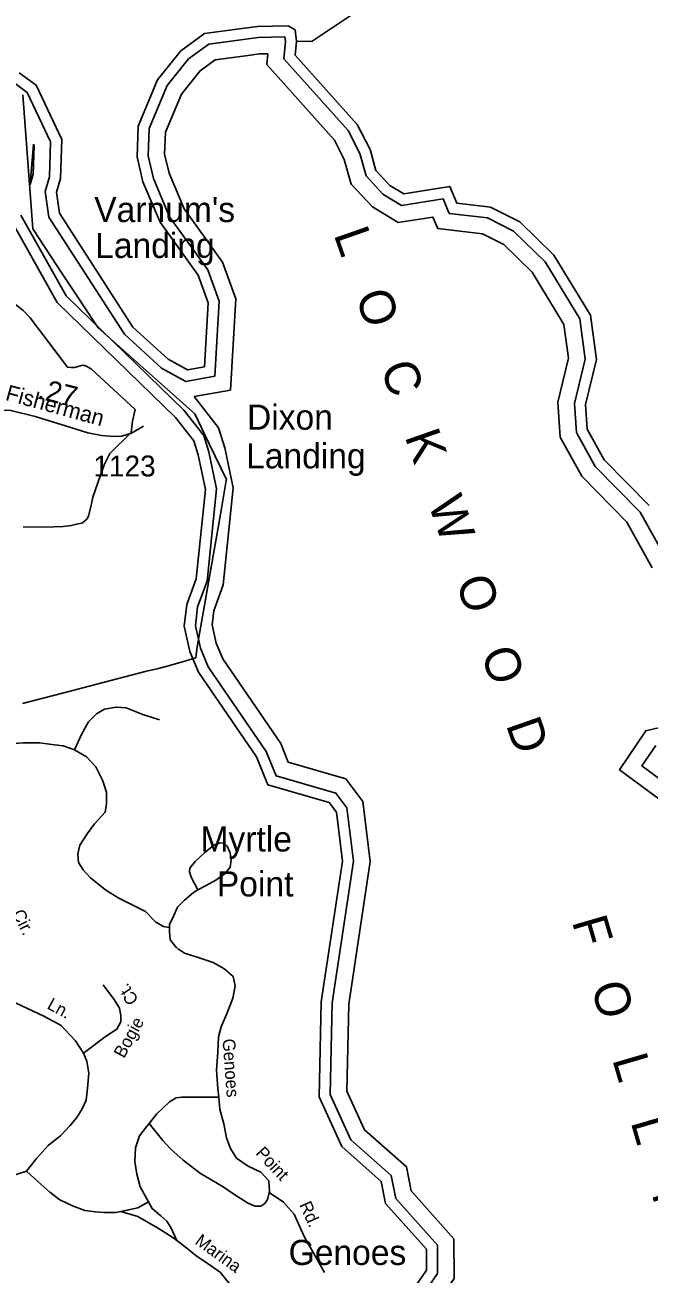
# Model space of a CAD drawing. Extents: x 2104537 to 2336408, y 34176 to 229611.
# Drawn here: x 2234776 to 2238502, y 67166 to 74628 of the extents above; entities that cross this region are included whole.
import ezdxf

# ---------------------------------------------------------------- set-up
doc = ezdxf.new("R2010")
doc.units = 0
for name, color, linetype in [('Exist Boundary Political City Limit New', 7, 'Continuous'), ('Exist Hydrographic Buffer Line', 7, 'Continuous'), ('Exist Hydrographic Creek Single Shore', 7, 'Continuous'), ('Exist Hydrographic Point Label', 7, 'Continuous'), ('Exist Hydrographic River Shore', 7, 'Continuous'), ('Exist Hydrographic River Shore Label', 7, 'Continuous'), ('Exist Road Non-System Type 51', 7, 'Continuous'), ('Exist Road Non-System Type 51 Label', 7, 'Continuous'), ('Exist Road Secondary Mileage Hundredths English Label', 7, 'Continuous'), ('Exist Road Secondary Type 51 Attributed', 7, 'Continuous'), ('Exist Road Secondary Type 51 Label', 7, 'Continuous'), ('Exist Road Secondary Type 51 Number Label', 7, 'Continuous'), ('Map Preparation Boundary City Limit Buffer Line', 7, 'Continuous')]:
    doc.layers.add(name, color=color, linetype=linetype)

msp = doc.modelspace()

# ---------------------------------------------------------------- linework, layer by layer
at = {"layer": 'Exist Boundary Political City Limit New'}
msp.add_lwpolyline([(2234763, 74209.5), (2234822.2, 73410.1), (2235000, 73138.5), (2235212.2, 72817.5), (2235570.8, 72500), (2235789.8, 72303.9), (2235875.8, 72125.4), (2235978.8, 71911.4), (2235978, 71906.1), (2235948.8, 71738.7), (2235804.5, 70912.4), (2235796, 70847), (2235717.5, 70822.6), (2235626, 70797.7), (2235573.2, 70783.4), (2235494.2, 70764.4), (2235000, 70636.6), (2234760.5, 70574.8)], dxfattribs=at)
at = {"layer": 'Exist Hydrographic Buffer Line'}
for points in [[(2236095.5, 74543.5), (2236169.3, 74553.6), (2236328.6, 74556.2), (2236332.3, 74528.3)], [(2235909.9, 72529.2), (2235935.5, 72977.8), (2235868, 73164.2), (2235640, 73481.6), (2235542.9, 73711.2), (2235511.3, 73845.4), (2235517.5, 74008.3), (2235624.4, 74265.5), (2235752.9, 74425.8), (2235873.5, 74513.2), (2236095.5, 74543.5)], [(2238612.1, 71424.3), (2238450.3, 71716.5), (2238181.2, 71990.7), (2238069, 72193.7), (2238057.2, 72366.1), (2238121.7, 72631.7), (2238089.1, 72872.2), (2237881.6, 73212), (2237692.7, 73396.6), (2237537.2, 73475.4), (2237309.7, 73502.1), (2237273, 73589.2), (2237024.9, 73549.5), (2236913.5, 73617.7), (2236812.5, 73726.1), (2236774.8, 73860.5), (2236705.8, 73996.2), (2236322.2, 74425.2), (2236332.3, 74528.3)], [(2236003.7, 72445.9), (2236035, 72992.4), (2235955.9, 73210.6), (2235726.3, 73530.1), (2235636.8, 73741.8), (2235610.2, 73855), (2235615.2, 73986.9), (2235710, 74214.8), (2235821.4, 74353.9), (2235911.3, 74419), (2236108.8, 74446)], [(2236108.8, 74446), (2236176.8, 74455.3), (2236226.3, 74456.1)], [(2238521.8, 71384.2), (2238370.7, 71657.1), (2238101.6, 71931.4), (2237972.3, 72165.2), (2237958, 72374.6), (2238021.7, 72636.9), (2237994.4, 72838.5), (2237804, 73150.2), (2237634.7, 73315.7), (2237508.3, 73379.7), (2237241.2, 73411), (2237212.3, 73479.8), (2237004.5, 73446.6), (2236850.7, 73540.7), (2236724.1, 73676.5), (2236682.7, 73824.6), (2236623.9, 73940.1), (2236220, 74391.8), (2236226.3, 74456.1)], [(2234716.6, 74278.2), (2234790.1, 74224.3), (2234929.3, 73929.1), (2234923, 73720.5), (2234897.4, 73633.3), (2234919.5, 73480.1), (2235369.9, 72779.8), (2235591.9, 72577.8), (2235736.1, 72498.3), (2235909.9, 72529.2)], [(2234806.7, 73674), (2234827.1, 73915)], [(2234827.1, 73915), (2234830.2, 73908.5), (2234825, 73736.1), (2234806.7, 73674)], [(2237238.8, 67338.8), (2236990.3, 67617.6), (2236963.4, 67753.4), (2236722.3, 67966.8), (2236598.3, 68238.3), (2236610.8, 68786.4), (2236737.6, 69631.9), (2236698.3, 69950.6), (2236632.8, 70038.9), (2236275.3, 70141.7), (2236216.6, 70287.2), (2235870.4, 70792.9), (2235824.2, 70903.7), (2235793.8, 71038.9), (2235806.6, 71150.9), (2235863.8, 71304.3), (2235919.6, 71856.4), (2235874, 72077.1), (2235843.4, 72174.1), (2235724.2, 72326.8), (2235021.9, 73009.4), (2234751.3, 73492)], [(2235786.3, 72407.3), (2236003.7, 72445.9)], [(2237336.9, 67376.7), (2237081.6, 67663), (2237053.5, 67805.1), (2236803.1, 68026.7), (2236697.3, 68258.7), (2236709.1, 68778), (2236837, 69630.6), (2236792.8, 69988.4), (2236691.9, 70124.3), (2236348.6, 70223.1), (2236303.8, 70334), (2235957.4, 70840.1), (2235918.3, 70933.7), (2235893.5, 71044.2), (2235903, 71127.8), (2235960.4, 71281.9), (2236019, 71861.6), (2235969.4, 72101.9), (2235931.9, 72220.6), (2235786.3, 72407.3)], [(2238643.7, 69942.5), (2238325.7, 70178.4), (2238482.7, 70410.8), (2238565.9, 70429.7)], [(2238687.9, 70032.2), (2238460, 70201.4), (2238542.5, 70323.4)], [(2236378.6, 66382.4), (2236688.7, 66502), (2236918.6, 66701.2), (2237240.2, 67168.8), (2237238.8, 67338.8)], [(2236411.8, 66289.7), (2236740.2, 66416.4), (2236992.6, 66635.1), (2237338.9, 67138.5), (2237336.9, 67376.7)]]:
    msp.add_lwpolyline(points, dxfattribs=at)
at = {"layer": 'Exist Hydrographic Creek Single Shore'}
msp.add_lwpolyline([(2236398.3, 74529.3), (2236490.4, 74530.8), (2236730.3, 74690.3)], dxfattribs=at)
at = {"layer": 'Exist Hydrographic River Shore'}
for points in [[(2236086.7, 74608.5), (2236164.3, 74619.1), (2236347.4, 74622.1), (2236389.3, 74598.4), (2236398.3, 74529.3)], [(2235847.3, 72584.7), (2235869.3, 72968.1), (2235809.4, 73133.3), (2235582.4, 73449.3), (2235480.3, 73690.7), (2235445.4, 73839.1), (2235452.4, 74022.6), (2235567.4, 74299.3), (2235707.3, 74473.8), (2235848.3, 74576), (2236086.7, 74608.5)], [(2238503.4, 71756.1), (2238234.3, 72030.3), (2238133.4, 72212.7), (2238123.4, 72360.5), (2238188.4, 72628.3), (2238152.3, 72894.6), (2237933.3, 73253.2), (2237731.3, 73450.6), (2237556.4, 73539.3), (2237355.3, 73562.8), (2237313.4, 73662.1), (2237038.5, 73618.1), (2236955.4, 73668.9), (2236871.3, 73759.1), (2236836.3, 73884.5), (2236760.4, 74033.6), (2236390.3, 74447.5), (2236398.3, 74529.3)], [(2234741.3, 74341.4), (2234842.4, 74267.3), (2234995.3, 73942.9), (2234988.4, 73710.1), (2234964.4, 73628.6), (2234982.4, 73503.6), (2235420.4, 72822.5), (2235630.4, 72631.5), (2235747.5, 72567), (2235847.3, 72584.7)], [(2237173.4, 67313.6), (2236929.4, 67587.3), (2236903.3, 67719), (2236668.3, 67926.9), (2236532.4, 68224.8), (2236545.3, 68792), (2236671.4, 69632.8), (2236635.3, 69925.4), (2236593.3, 69982), (2236226.5, 70087.5), (2236158.4, 70256.1), (2235812.5, 70761.4), (2235761.4, 70883.8), (2235727.4, 71035.3), (2235742.3, 71166.3), (2235799.3, 71319.3), (2235853.3, 71853), (2235810.4, 72060.5), (2235784.4, 72143), (2235675.3, 72282.9), (2234969.3, 72969), (2234690.4, 73466.5)], [(2236356.4, 66444.1), (2236654.4, 66559.1), (2236869.3, 66745.3), (2237174.4, 67188.9), (2237173.4, 67313.6)]]:
    msp.add_lwpolyline(points, dxfattribs=at)
at = {"layer": 'Exist Road Non-System Type 51'}
msp.add_line((2235243.7, 68893.2), (2235294.5, 68823.3), dxfattribs=at)
for points in [[(2235410.3, 72193.2), (2235417.9, 72261.3), (2235433.3, 72331.2), (2235173.2, 72571.1), (2235143.1, 72589), (2235121.2, 72594.7), (2235071.4, 72580.3), (2235051.4, 72580.3), (2235029.1, 72584), (2234806.8, 72878), (2234764.7, 72921.8), (2234710.1, 72965.5), (2234660.2, 72982.8), (2234593.9, 72998.2)], [(2235410.3, 72193.2), (2235283.3, 72068), (2235251.9, 72004), (2235226.3, 71937.9), (2235181.5, 71807.5), (2235172, 71757.2), (2235156.4, 71695.2), (2235146.5, 71677.3), (2235118.8, 71652.9), (2235052.9, 71636.5), (2235004.9, 71632.1), (2234892.9, 71627.1), (2234765, 71630.2)], [(2235071.6, 70298), (2235115.7, 70392.1), (2235155.7, 70464.1), (2235203.7, 70512.1), (2235251.7, 70540.1), (2235319.7, 70552.2), (2235379.7, 70548.2), (2235479.7, 70508.1), (2235579.7, 70476.1)], [(2234496.6, 70308.1), (2234507.5, 70310), (2234655.6, 70330), (2234767.6, 70338), (2234863.6, 70338), (2234951.6, 70326), (2235003.6, 70322), (2235071.6, 70298)], [(2235071.6, 70298), (2235143.7, 70256), (2235199.7, 70195.9), (2235239.7, 70115.9), (2235263.7, 70043.8), (2235263.7, 69975.8), (2235255.7, 69923.8), (2235191.7, 69855.7), (2235147.7, 69795.7), (2235103.7, 69727.7), (2235091.6, 69675.6), (2235095.6, 69623.6), (2235123.7, 69579.6), (2235167.7, 69531.5), (2235259.7, 69459.5), (2235335.7, 69411.5), (2235415.7, 69371.4), (2235495.7, 69331.4), (2235556.9, 69266.6), (2235603.8, 69241.4), (2235639.8, 69236.2)], [(2235808.2, 69460.1), (2235853.8, 69485.5), (2235915.8, 69517.5), (2235969.8, 69555.6), (2236001.8, 69595.6), (2236007.8, 69639.6), (2236001.8, 69681.6), (2235983.8, 69721.7), (2235963.8, 69739.7), (2235941.8, 69741.7), (2235903.8, 69727.7), (2235847.8, 69681.6), (2235791.8, 69629.6), (2235759.8, 69589.6), (2235757.8, 69567.6), (2235767.8, 69535.5), (2235787.8, 69499.5), (2235808.2, 69460.1)], [(2235639.8, 69236.2), (2235639.8, 69253.4), (2235665.8, 69307.4), (2235687.8, 69357.4), (2235727.8, 69399.5), (2235781.8, 69445.5), (2235808.2, 69460.1)], [(2235683.8, 69111.3), (2235643.8, 69161.3), (2235639.8, 69211.3), (2235639.8, 69236.2)], [(2235686.6, 69109.5), (2235727.8, 69083.3), (2235803.8, 69059.3), (2235899.8, 69027.2), (2235963.8, 68991.2), (2236019.8, 68943.2), (2236031.8, 68887.2), (2236018.8, 68821.8)], [(2235125.6, 68484.7), (2235078.6, 68559.2), (2235043.1, 68594.7), (2234991.8, 68650), (2234889.2, 68705.3), (2234790.5, 68752.6), (2234723.5, 68784.2), (2234642.7, 68824.6)], [(2235294.5, 68823.3), (2235307.7, 68805.1), (2235339.7, 68753.1), (2235347.7, 68709), (2235347.7, 68673), (2235323.7, 68629), (2235263.7, 68589), (2235125.6, 68484.7)], [(2236018.8, 68821.8), (2236015.8, 68807.1), (2235979.8, 68715), (2235947.8, 68643), (2235931.8, 68583), (2235927.8, 68490.9), (2235919.8, 68382.8), (2235927.8, 68274.8), (2235932.9, 68222.8)], [(2234784.6, 67779.5), (2234845.8, 67856.5), (2234916.8, 67935.5), (2234987.8, 67990.7), (2235043.1, 68049.9), (2235086.5, 68101.3), (2235118.1, 68152.6), (2235141.7, 68203.9), (2235149.6, 68275), (2235157.5, 68365.8), (2235145.7, 68436.8), (2235126, 68484.2), (2235125.6, 68484.7)], [(2235517.7, 68065.2), (2235563.7, 68122.7), (2235639.8, 68194.7), (2235679.8, 68218.7), (2235711.8, 68222.8), (2235787.8, 68222.8), (2235932.9, 68222.8)], [(2235932.9, 68222.8), (2235939.8, 68150.7), (2235963.8, 68062.7), (2235979.8, 67978.6), (2236003.8, 67914.6), (2236039.8, 67858.5), (2236107.9, 67810.5), (2236183.9, 67774.5), (2236231.9, 67722.5), (2236235.9, 67658.4), (2236234.6, 67653.4)], [(2235512.7, 67596), (2235463.7, 67686.4), (2235443.7, 67762.5), (2235431.7, 67838.5), (2235435.7, 67918.6), (2235459.7, 67990.6), (2235499.7, 68042.6), (2235517.7, 68065.2)], [(2236234.6, 67653.4), (2236223.9, 67610.4), (2236207.9, 67586.4), (2236183.9, 67570.4), (2236147.9, 67570.4), (2236103.9, 67590.4), (2236023.8, 67642.4), (2235959.8, 67686.4), (2235823.8, 67766.5), (2235719.8, 67846.5), (2235647.8, 67910.6), (2235599.8, 67962.6), (2235517.7, 68065.2)], [(2234363, 67629), (2234413.7, 67649.3), (2234500.5, 67680.8), (2234563.6, 67704.5), (2234611, 67724.3), (2234686, 67747.9), (2234784.6, 67779.5)], [(2234784.6, 67779.5), (2234853.7, 67718.3), (2234924.7, 67655.2), (2234983.9, 67607.8), (2235058.9, 67572.3), (2235133.9, 67544.6), (2235197, 67536.7), (2235244.3, 67532.8), (2235319.3, 67532.8), (2235347.5, 67538.7)], [(2236234.6, 67653.4), (2236319.9, 67594.4), (2236383.9, 67522.3), (2236443.9, 67390.3), (2236479.9, 67326.2), (2236563.9, 67174.1)], [(2235347.5, 67538.7), (2235394.3, 67548.6), (2235449.5, 67560.4), (2235512.7, 67596)], [(2235682.2, 67365), (2235674.5, 67370.9), (2235631.1, 67402.5), (2235567.9, 67442), (2235449.5, 67509.1), (2235347.5, 67538.7)], [(2235512.7, 67596), (2235535.7, 67556.4), (2235587.7, 67512.3), (2235623.8, 67480.3), (2235647.8, 67444.3), (2235682.2, 67365)], [(2236151.9, 66615.8), (2236271.9, 66723.9), (2236239.9, 66771.9), (2236211.9, 66799.9), (2236175.9, 66871.9), (2236143.9, 66944), (2236079.9, 67008), (2236015.8, 67084.1), (2235949.2, 67167.4), (2235943.8, 67174.2), (2235895.5, 67209.1), (2235796.8, 67276.2), (2235741.6, 67319.6), (2235682.2, 67365)]]:
    msp.add_lwpolyline(points, dxfattribs=at)
at = {"layer": 'Exist Road Secondary Type 51 Attributed'}
msp.add_lwpolyline([(2234132.3, 72151.9), (2234326.3, 72238.4), (2234432.2, 72284.2), (2234492.7, 72303.8), (2234553.5, 72313.6), (2234610.7, 72321.8), (2234646.4, 72326.7), (2234692.5, 72325.1), (2234836.3, 72289.1), (2235024.3, 72230.2), (2235150.5, 72191), (2235233.9, 72174.6), (2235304.4, 72168.1), (2235355, 72171.3), (2235412.3, 72189.3), (2235484.2, 72230.2)], dxfattribs=at)
at = {"layer": 'Map Preparation Boundary City Limit Buffer Line'}
msp.add_lwpolyline([(2234763, 74209.5), (2234822.2, 73410.1), (2235000, 73138.5), (2235212.2, 72817.5), (2235570.8, 72500), (2235789.8, 72303.9), (2235875.8, 72125.4), (2235978.8, 71911.4), (2235978, 71906.1), (2235948.8, 71738.7), (2235804.5, 70912.4), (2235796, 70847), (2235717.5, 70822.6), (2235626, 70797.7), (2235573.2, 70783.4), (2235494.2, 70764.4), (2235000, 70636.6), (2234760.5, 70574.8)], dxfattribs=at)

# ---------------------------------------------------------------- texts
at = {"layer": 'Exist Hydrographic Point Label'}
for s, p in [("Varnum's", (2235189.7, 73450)), ('Landing', (2235195.1, 73235.6)), ('Dixon', (2236101.9, 72209.8)), ('Landing', (2236096.5, 71978.5)), ('Myrtle', (2235824.2, 69689.6)), ('Point', (2235921.8, 69421.1)), ('Genoes', (2236350.3, 67219.5))]:
    msp.add_text(s, height=150, dxfattribs=at).set_placement(p)
at = {"layer": 'Exist Hydrographic River Shore Label'}
for s, rotation, p in [('L   O   C   K   W   O   O   D', 289.33969, (2236617.8, 73377.1)), ('F   O   L   L   Y', 286.31361, (2238040.6, 69272))]:
    msp.add_text(s, height=210, rotation=rotation, dxfattribs=at).set_placement(p)
at = {"layer": 'Exist Road Non-System Type 51 Label'}
for s, rotation, p in [('Cir.', 296.55566, (2234698.8, 69320.9)), ('Ct.', 124.22573, (2235458.3, 68803.9)), ('Ln.', 331.68971, (2234902.8, 68753.8)), ('Bogie', 61.39934, (2235367.5, 68449.8)), ('Genoes', 274.23489, (2235955.4, 68568.8)), ('Point', 312.69851, (2236149.1, 67884.8)), ('Rd.', 294.43543, (2236412.1, 67579.2)), ('Marina', 324.15191, (2235785.5, 67349.2))]:
    msp.add_text(s, height=75, rotation=rotation, dxfattribs=at).set_placement(p)
at = {"layer": 'Exist Road Secondary Mileage Hundredths English Label'}
msp.add_text('.27', height=125, rotation=345.95786, dxfattribs=at).set_placement((2234845.1, 72397.7))
at = {"layer": 'Exist Road Secondary Type 51 Label'}
msp.add_text('Fisherman', height=95, rotation=344.71248, dxfattribs=at).set_placement((2234654.1, 72388.2))
at = {"layer": 'Exist Road Secondary Type 51 Number Label'}
msp.add_text('1123', height=125, dxfattribs=at).set_placement((2235184.5, 71930.3))

doc.saveas('drawing.dxf')
